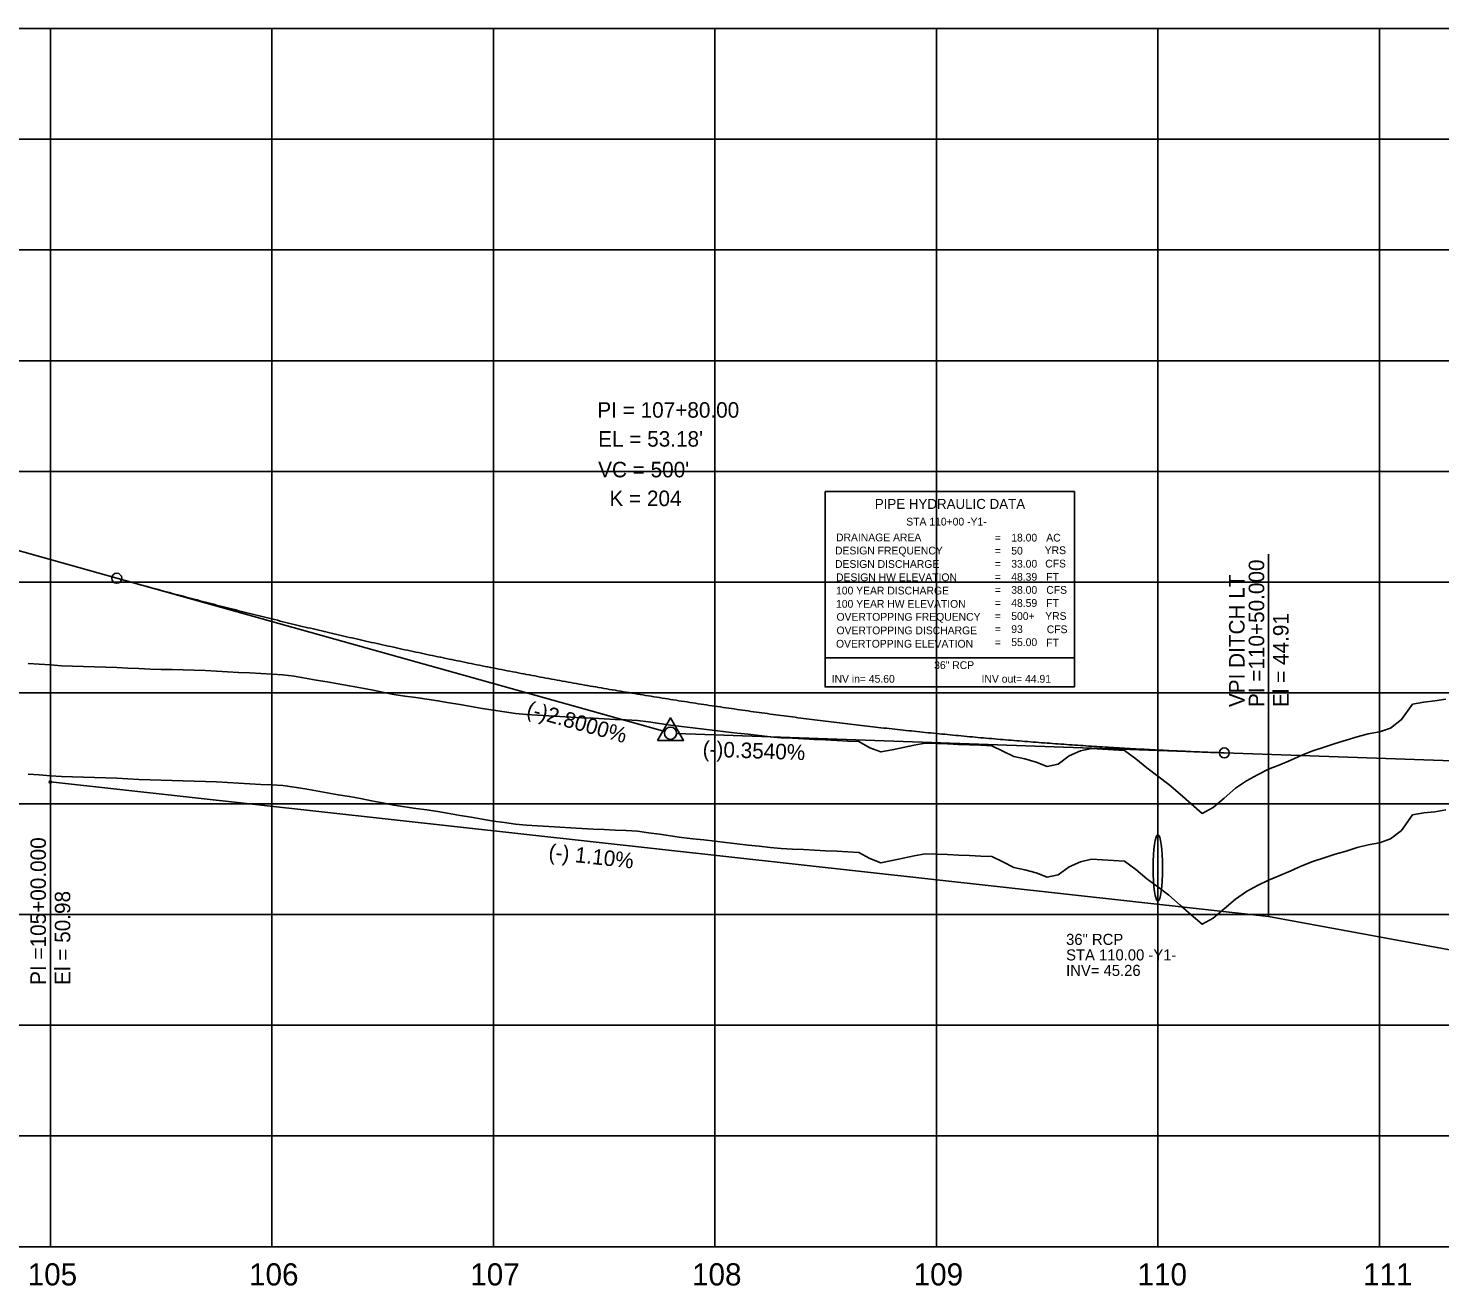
# Model space of a CAD drawing. Extents: x 2345490 to 2436403, y 465165 to 573888.
# Drawn here: x 2390812 to 2391449, y 557766 to 558334 of the extents above; entities that cross this region are included whole.
import ezdxf

# ---------------------------------------------------------------- set-up
doc = ezdxf.new("R2010")
doc.units = 0
for name, color, linetype in [('Old_Level_1', 7, 'Continuous'), ('Old_Level_2', 7, 'Continuous'), ('Old_Level_3', 7, 'Continuous'), ('Old_Level_4', 7, 'Continuous'), ('Old_Level_57', 7, 'Continuous'), ('Old_Level_62', 7, 'Continuous'), ('Old_Level_63', 7, 'Continuous')]:
    doc.layers.add(name, color=color, linetype=linetype)

msp = doc.modelspace()

# ---------------------------------------------------------------- linework, layer by layer
at = {"layer": 'Old_Level_1'}
for points in [[(2390811.5425, 557997.47), (2390816.5425, 557997.1175), (2390821.5425, 557996.76725)], [(2390821.5425, 557996.76725), (2390826.5425, 557996.4175), (2390831.5425, 557996.1785), (2390836.5425, 557996.04975), (2390841.5425, 557995.92075), (2390846.5425, 557995.79175), (2390851.5425, 557995.5675), (2390856.5425, 557995.3205), (2390861.5425, 557995.0735), (2390866.5425, 557994.9045), (2390871.5425, 557994.76575), (2390876.5425, 557994.62725), (2390881.5425, 557994.489), (2390886.5425, 557994.351), (2390891.5425, 557994.20725), (2390896.5425, 557993.9355), (2390901.5425, 557993.664), (2390906.5425, 557993.39275), (2390911.5425, 557993.12175), (2390916.5425, 557992.85075), (2390921.5425, 557992.58025), (2390926.5425, 557992.3095), (2390931.5425, 557991.6405), (2390936.5425, 557990.82375), (2390941.5425, 557989.94025), (2390946.5425, 557989.05875), (2390951.5425, 557988.17925), (2390956.5425, 557987.30175), (2390961.5425, 557986.426), (2390966.5425, 557985.45925), (2390971.5425, 557984.44425), (2390976.5425, 557983.43125), (2390981.5425, 557982.65375), (2390986.5425, 557981.9945), (2390991.5425, 557981.33725), (2390996.5425, 557980.575), (2391001.5425, 557979.7135), (2391006.5425, 557978.85425), (2391011.5425, 557977.9975), (2391016.5425, 557977.14325), (2391021.5425, 557976.2995), (2391026.5425, 557975.58075), (2391031.5425, 557974.86475), (2391036.5425, 557974.36625), (2391041.5425, 557974.06075), (2391046.5425, 557973.75625), (2391051.5425, 557973.45275), (2391056.5425, 557973.15925), (2391061.5425, 557972.91075), (2391066.5425, 557972.665), (2391071.5425, 557972.4225), (2391076.5425, 557972.1805), (2391081.5425, 557971.93975), (2391086.5425, 557971.69975), (2391091.5425, 557971.019), (2391096.5425, 557970.31425), (2391101.5425, 557969.61075), (2391106.5425, 557968.9085), (2391111.5425, 557968.3225), (2391116.5425, 557967.7445), (2391121.5425, 557967.16775), (2391126.5425, 557966.59225), (2391131.5425, 557966.01825), (2391136.5425, 557965.4455), (2391141.5425, 557964.874), (2391146.5425, 557964.30375), (2391151.5425, 557963.8715), (2391156.5425, 557963.6225), (2391161.5425, 557963.37425), (2391166.5425, 557963.12625), (2391171.5425, 557962.8785), (2391176.5425, 557962.63125), (2391181.5425, 557962.3845), (2391186.5425, 557962.13825), (2391191.5425, 557959.299), (2391196.5425, 557957.48475), (2391201.5425, 557958.498), (2391206.5425, 557959.51575), (2391211.5425, 557960.53775), (2391216.5425, 557961.504), (2391221.5425, 557961.305), (2391226.5425, 557961.106), (2391231.5425, 557960.90375), (2391236.5425, 557960.69925), (2391241.5425, 557960.495), (2391246.5425, 557960.29075), (2391251.5425, 557957.876), (2391256.5425, 557955.376), (2391261.5425, 557954.30925), (2391266.5425, 557952.91625), (2391271.5425, 557950.9435), (2391276.5425, 557952.00725), (2391281.5425, 557955.65925), (2391286.5425, 557957.93775), (2391291.5425, 557959.0285), (2391296.5425, 557958.7295), (2391301.5425, 557958.4165), (2391306.5425, 557958.13925), (2391311.5425, 557954.366), (2391316.5425, 557950.2525), (2391321.5425, 557946.56975)], [(2391321.5425, 557946.56975), (2391326.5425, 557942.78775), (2391331.5425, 557938.3495), (2391336.5425, 557933.9895), (2391341.5425, 557929.69575), (2391346.5425, 557932.36825), (2391351.5425, 557936.62625), (2391356.5425, 557941.05625), (2391361.5425, 557944.45575), (2391366.5425, 557947.12675), (2391371.5425, 557949.6535), (2391376.5425, 557951.723), (2391381.5425, 557953.7795), (2391386.5425, 557956.0215), (2391391.5425, 557957.9705), (2391396.5425, 557959.676), (2391401.5425, 557961.3315), (2391406.5425, 557962.74075), (2391411.5425, 557964.35925), (2391416.5425, 557965.59825), (2391421.5425, 557966.47675), (2391426.5425, 557968.2725), (2391431.5425, 557972.0475), (2391436.5425, 557979.0165), (2391441.5425, 557979.9745), (2391446.5425, 557980.5135), (2391451.5425, 557981.31125)]]:
    msp.add_lwpolyline(points, dxfattribs=at)
at = {"layer": 'Old_Level_2'}
for p, q in [((2390691.5425, 558130.713), (2390851.5425, 558085.913)), ((2390851.5425, 558085.913), (2391098.8945, 558016.65425)), ((2391351.5425, 558007.06225), (2391104.291, 558015.8155)), ((2391351.5425, 558007.06225), (2391861.5425, 557989.00725))]:
    msp.add_line(p, q, dxfattribs=at)
msp.add_lwpolyline([(2391095.64375, 558012.6875), (2391107.38625, 558012.6875), (2391101.51525, 558022.81325)], close=True, dxfattribs=at)
for centre, radius in [((2390851.5425, 558085.913), 2.25), ((2391101.5425, 558015.913), 2.75), ((2391351.5425, 558007.06225), 2.25)]:
    msp.add_circle(centre, radius, dxfattribs=at)
msp.add_spline([(2390851.5425, 558085.913), (2390861.5425, 558083.13725), (2390871.5425, 558080.41075), (2390881.5425, 558077.733), (2390891.5425, 558075.10425), (2390901.5425, 558072.52425), (2390911.5425, 558069.9935), (2390921.5425, 558067.5115), (2390931.5425, 558065.07825), (2390941.5425, 558062.694), (2390951.5425, 558060.35875), (2390961.5425, 558058.0725), (2390971.5425, 558055.835), (2390981.5425, 558053.6465), (2390991.5425, 558051.507), (2391001.5425, 558049.41625), (2391011.5425, 558047.3745), (2391021.5425, 558045.38175), (2391031.5425, 558043.43775), (2391041.5425, 558041.54275), (2391051.5425, 558039.69675), (2391061.5425, 558037.89975), (2391071.5425, 558036.1515), (2391081.5425, 558034.452), (2391091.5425, 558032.80175), (2391101.5425, 558031.20025), (2391111.5425, 558029.64775), (2391121.5425, 558028.144), (2391131.5425, 558026.68925), (2391141.5425, 558025.2835), (2391151.5425, 558023.92675), (2391161.5425, 558022.61875), (2391171.5425, 558021.35975), (2391181.5425, 558020.1495), (2391191.5425, 558018.98825), (2391201.5425, 558017.876), (2391211.5425, 558016.81275), (2391221.5425, 558015.79825), (2391231.5425, 558014.83275), (2391241.5425, 558013.91625), (2391251.5425, 558013.0485), (2391261.5425, 558012.22975), (2391271.5425, 558011.46), (2391281.5425, 558010.739), (2391291.5425, 558010.067), (2391301.5425, 558009.444), (2391311.5425, 558008.86975), (2391321.5425, 558008.3445), (2391331.5425, 558007.86825), (2391341.5425, 558007.44075), (2391351.5425, 558007.06225)], degree=3, dxfattribs=at)
at = {"layer": 'Old_Level_3'}
for p, q in [((2391371.5425, 557933.213), (2391371.5425, 558096.78075)), ((2390821.5425, 557993.913), (2391371.5425, 557933.213)), ((2390821.5425, 557993.913), (2390821.5425, 557895.66651)), ((2391371.5425, 557933.213), (2391561.5425, 557898.113))]:
    msp.add_line(p, q, dxfattribs=at)
msp.add_circle((2390821.5425, 557993.913), 0.5, dxfattribs=at)
msp.add_ellipse((2391321.5425, 557955.113), major_axis=(0, 15), ratio=0.142203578, dxfattribs=at)
at = {"layer": 'Old_Level_4'}
for p, q in [((2391171.33684, 558125.02525), (2391283.83684, 558125.02525)), ((2391171.33684, 558050.02525), (2391171.33684, 558125.02525)), ((2391283.83684, 558125.02525), (2391283.83684, 558050.02525)), ((2391283.83684, 558050.02525), (2391171.33684, 558050.02525))]:
    msp.add_line(p, q, dxfattribs=at)
msp.add_lwpolyline([(2391171.33684, 558050.02525), (2391283.83684, 558050.02525), (2391283.83684, 558036.81025), (2391171.33684, 558036.81025)], close=True, dxfattribs=at)
at = {"layer": 'Old_Level_57'}
for p, q in [((2381271.54275, 558334.11325), (2393041.55275, 558334.11325)), ((2390821.54225, 557784.21325), (2390821.54225, 558334.21325)), ((2390821.54225, 557784.11325), (2390821.54225, 558334.11325)), ((2390921.54225, 557784.21325), (2390921.54225, 558334.21325)), ((2390921.54225, 557784.11325), (2390921.54225, 558334.11325)), ((2391021.54225, 557784.21325), (2391021.54225, 558334.21325)), ((2391021.54225, 557784.11325), (2391021.54225, 558334.11325)), ((2391121.54225, 557784.21325), (2391121.54225, 558334.21325)), ((2391121.54225, 557784.11325), (2391121.54225, 558334.11325)), ((2391221.54225, 557784.21325), (2391221.54225, 558334.21325)), ((2391221.54225, 557784.11325), (2391221.54225, 558334.11325)), ((2391321.54225, 557784.21325), (2391321.54225, 558334.21325)), ((2391321.54225, 557784.11325), (2391321.54225, 558334.11325)), ((2391421.54225, 557784.21325), (2391421.54225, 558334.21325)), ((2391421.54225, 557784.11325), (2391421.54225, 558334.11325)), ((2381271.54275, 558284.11325), (2393041.55275, 558284.11325)), ((2381271.54275, 558234.11325), (2393041.55275, 558234.11325)), ((2381271.54275, 558184.11325), (2393041.55275, 558184.11325)), ((2381271.54275, 558134.11325), (2393041.55275, 558134.11325)), ((2381271.54275, 558084.11325), (2393041.55275, 558084.11325)), ((2381271.5425, 558034.11325), (2393041.55275, 558034.11325)), ((2381271.54275, 557984.11325), (2393041.55275, 557984.11325)), ((2381271.5425, 557934.11325), (2393041.55275, 557934.11325)), ((2381271.54275, 557884.11325), (2393041.55275, 557884.11325)), ((2381271.5425, 557834.11325), (2393041.55275, 557834.11325)), ((2381271.54275, 557784.11325), (2393041.55275, 557784.11325))]:
    msp.add_line(p, q, dxfattribs=at)
at = {"layer": 'Old_Level_62'}
for points in [[(2390811.5425, 558047.476), (2390816.5425, 558047.1235), (2390821.5425, 558046.77325)], [(2390821.5425, 558046.77325), (2390826.5425, 558046.4235), (2390831.5425, 558046.1845), (2390836.5425, 558046.05575), (2390841.5425, 558045.92675), (2390846.5425, 558045.79775), (2390851.5425, 558045.5735), (2390856.5425, 558045.3265), (2390861.5425, 558045.0795), (2390866.5425, 558044.9105), (2390871.5425, 558044.77175), (2390876.5425, 558044.63325), (2390881.5425, 558044.495), (2390886.5425, 558044.357), (2390891.5425, 558044.21325), (2390896.5425, 558043.9415), (2390901.5425, 558043.67), (2390906.5425, 558043.39875), (2390911.5425, 558043.12775), (2390916.5425, 558042.85675), (2390921.5425, 558042.58625), (2390926.5425, 558042.3155), (2390931.5425, 558041.6465), (2390936.5425, 558040.82975), (2390941.5425, 558039.94625), (2390946.5425, 558039.06475), (2390951.5425, 558038.18525), (2390956.5425, 558037.30775), (2390961.5425, 558036.432), (2390966.5425, 558035.46525), (2390971.5425, 558034.45025), (2390976.5425, 558033.43725), (2390981.5425, 558032.65975), (2390986.5425, 558032.0005), (2390991.5425, 558031.34325), (2390996.5425, 558030.581), (2391001.5425, 558029.7195), (2391006.5425, 558028.86025), (2391011.5425, 558028.0035), (2391016.5425, 558027.14925), (2391021.5425, 558026.3055), (2391026.5425, 558025.58675), (2391031.5425, 558024.87075), (2391036.5425, 558024.37225), (2391041.5425, 558024.06675), (2391046.5425, 558023.76225), (2391051.5425, 558023.45875), (2391056.5425, 558023.16525), (2391061.5425, 558022.91675), (2391066.5425, 558022.671), (2391071.5425, 558022.4285), (2391076.5425, 558022.1865), (2391081.5425, 558021.94575), (2391086.5425, 558021.70575), (2391091.5425, 558021.025), (2391096.5425, 558020.32025), (2391101.5425, 558019.61675), (2391106.5425, 558018.9145), (2391111.5425, 558018.3285), (2391116.5425, 558017.7505), (2391121.5425, 558017.17375), (2391126.5425, 558016.59825), (2391131.5425, 558016.02425), (2391136.5425, 558015.4515), (2391141.5425, 558014.88), (2391146.5425, 558014.30975), (2391151.5425, 558013.8775), (2391156.5425, 558013.6285), (2391161.5425, 558013.38025), (2391166.5425, 558013.13225), (2391171.5425, 558012.8845), (2391176.5425, 558012.63725), (2391181.5425, 558012.3905), (2391186.5425, 558012.14425), (2391191.5425, 558009.305), (2391196.5425, 558007.49075), (2391201.5425, 558008.504), (2391206.5425, 558009.52175), (2391211.5425, 558010.54375), (2391216.5425, 558011.51), (2391221.5425, 558011.311), (2391226.5425, 558011.112), (2391231.5425, 558010.90975), (2391236.5425, 558010.70525), (2391241.5425, 558010.501), (2391246.5425, 558010.29675), (2391251.5425, 558007.882), (2391256.5425, 558005.382), (2391261.5425, 558004.31525), (2391266.5425, 558002.92225), (2391271.5425, 558000.9495), (2391276.5425, 558002.01325), (2391281.5425, 558005.66525), (2391286.5425, 558007.94375), (2391291.5425, 558009.0345), (2391296.5425, 558008.7355), (2391301.5425, 558008.4225), (2391306.5425, 558008.14525), (2391311.5425, 558004.372), (2391316.5425, 558000.2585), (2391321.5425, 557996.57575)], [(2391321.5425, 557996.57575), (2391326.5425, 557992.79375), (2391331.5425, 557988.3555), (2391336.5425, 557983.9955), (2391341.5425, 557979.70175), (2391346.5425, 557982.37425), (2391351.5425, 557986.63225), (2391356.5425, 557991.06225), (2391361.5425, 557994.46175), (2391366.5425, 557997.13275), (2391371.5425, 557999.6595), (2391376.5425, 558001.729), (2391381.5425, 558003.7855), (2391386.5425, 558006.0275), (2391391.5425, 558007.9765), (2391396.5425, 558009.682), (2391401.5425, 558011.3375), (2391406.5425, 558012.74675), (2391411.5425, 558014.36525), (2391416.5425, 558015.60425), (2391421.5425, 558016.48275), (2391426.5425, 558018.2785), (2391431.5425, 558022.0535), (2391436.5425, 558029.0225), (2391441.5425, 558029.9805), (2391446.5425, 558030.5195), (2391451.5425, 558031.31725)]]:
    msp.add_lwpolyline(points, dxfattribs=at)
at = {"layer": 'Old_Level_63'}
msp.add_line((2381321.5425, 557784.113), (2393019.104, 557784.113), dxfattribs=at)

# ---------------------------------------------------------------- texts
at = {"layer": 'Old_Level_1'}
for s, p in [('105', (2390811.329, 557766.613)), ('106', (2390911.27, 557766.613)), ('107', (2391011.1275, 557766.613)), ('108', (2391111.25325, 557766.613)), ('109', (2391211.2955, 557766.613)), ('110', (2391312.36825, 557766.613)), ('111', (2391414.20775, 557766.613))]:
    msp.add_text(s, height=10.000001, dxfattribs=at).set_placement(p)
at = {"layer": 'Old_Level_2'}
for s, height, p in [('PI = 107+80.00', 7.0000005, (2391068.5115, 558158.3875)), ("EL = 53.18'", 7.0000005, (2391068.8675, 558145.3075)), ("VC = 500'", 7.000001, (2391068.863, 558131.459)), ('K = 204', 7.000001, (2391073.96225, 558118.47225))]:
    msp.add_text(s, height=height, dxfattribs=at).set_placement(p)
for s, rotation, p in [('(-)2.8000%', 344.35775278, (2391036.07525, 558023.859)), ('(-)0.3540%', 357.97244444, (2391115.94075, 558005.39675))]:
    msp.add_text(s, height=7.000001, rotation=rotation, dxfattribs=at).set_placement(p)
at = {"layer": 'Old_Level_3'}
for s, height, rotation, p in [('PI =110+50.000', 7.0000005, 90, (2391369.5425, 558027.73658)), ('VPI DITCH LT', 7.0000005, 90, (2391360.6686, 558027.73658)), ('El = 44.91', 7.000001, 90, (2391380.5425, 558027.73658)), ('PI =105+00.000', 7.0000005, 90, (2390819.5425, 557902.31761)), ('(-) 1.10%', 7.000001, 353.70208889, (2391046.22591, 557959.03488)), ('El = 50.98', 7.000001, 90, (2390830.5425, 557902.31761))]:
    msp.add_text(s, height=height, rotation=rotation, dxfattribs=at).set_placement(p)
for s, height, p in [('36" RCP', 4.999999, (2391280.111, 557920.35575)), ('STA 110.00 -Y1-', 4.9999995, (2391280.111, 557913.35575)), ('INV= 45.26', 4.999999, (2391280.111, 557906.35575))]:
    msp.add_text(s, height=height, dxfattribs=at).set_placement(p)
at = {"layer": 'Old_Level_4'}
for s, height, p in [('PIPE HYDRAULIC DATA', 4.49985, (2391193.73684, 558117.20025)), ('STA 110+00 -Y1-', 3.4998, (2391207.95759, 558109.69975)), ('DRAINAGE AREA', 3.49995, (2391176.23684, 558102.57525)), ('18.00', 3.49995, (2391255.34734, 558102.47475)), ('AC', 3.49995, (2391271.16184, 558102.47525)), ('DESIGN FREQUENCY', 3.49995, (2391175.78684, 558096.65025)), ('=        ', 3.49995, (2391247.88684, 558102.47525)), ('50', 3.49995, (2391255.34734, 558096.57475)), ('YRS', 3.49995, (2391270.46184, 558096.77525)), ('DESIGN DISCHARGE', 3.49995, (2391175.78684, 558090.57525)), ('=        ', 3.49995, (2391247.88684, 558096.57525)), ('=        ', 3.49995, (2391247.88684, 558090.67525)), ('33.00', 3.49995, (2391255.34734, 558090.67475)), ('CFS', 3.49995, (2391270.68684, 558090.75025)), ('DESIGN HW ELEVATION', 3.49995, (2391176.23684, 558084.57525)), ('=        ', 3.49995, (2391247.88684, 558084.77525)), ('48.39', 3.49995, (2391255.34734, 558084.77475)), ('FT', 3.49995, (2391271.16184, 558084.77525)), ('100 YEAR DISCHARGE', 3.49995, (2391176.23684, 558078.57525)), ('=        ', 3.49995, (2391247.88684, 558078.87525)), ('38.00', 3.49995, (2391255.34734, 558078.87475)), ('CFS', 3.49995, (2391271.16184, 558078.87525)), ('100 YEAR HW ELEVATION', 3.49995, (2391176.23684, 558072.57525)), ('=        ', 3.49995, (2391247.88684, 558072.97525)), ('48.59', 3.49995, (2391255.34734, 558072.975)), ('FT', 3.49995, (2391271.16184, 558072.97525)), ('OVERTOPPING FREQUENCY', 3.49995, (2391176.46184, 558066.72525)), ('=        ', 3.49995, (2391247.88684, 558067.07525)), ('500+', 3.49995, (2391255.34734, 558067.075)), ('YRS', 3.49995, (2391270.68684, 558067.12525)), ('OVERTOPPING DISCHARGE', 3.49995, (2391176.46184, 558060.60025)), ('=        ', 3.49995, (2391247.88684, 558061.17525)), ('93', 3.49995, (2391255.34734, 558061.175)), ('CFS', 3.49995, (2391271.38684, 558061.10025)), ('OVERTOPPING ELEVATION', 3.49995, (2391176.23684, 558054.57525)), ('=        ', 3.49995, (2391247.88684, 558055.27525)), ('55.00', 3.49995, (2391255.34734, 558055.275)), ('FT', 3.49995, (2391271.16184, 558055.07525)), ('36" RCP', 3.4998, (2391220.54259, 558044.923)), ('INV in= 45.60', 3.4998, (2391174.26934, 558038.73725)), ('INV out= 44.91', 3.4998, (2391241.94609, 558038.73725))]:
    msp.add_text(s, height=height, dxfattribs=at).set_placement(p)

doc.saveas('drawing.dxf')
